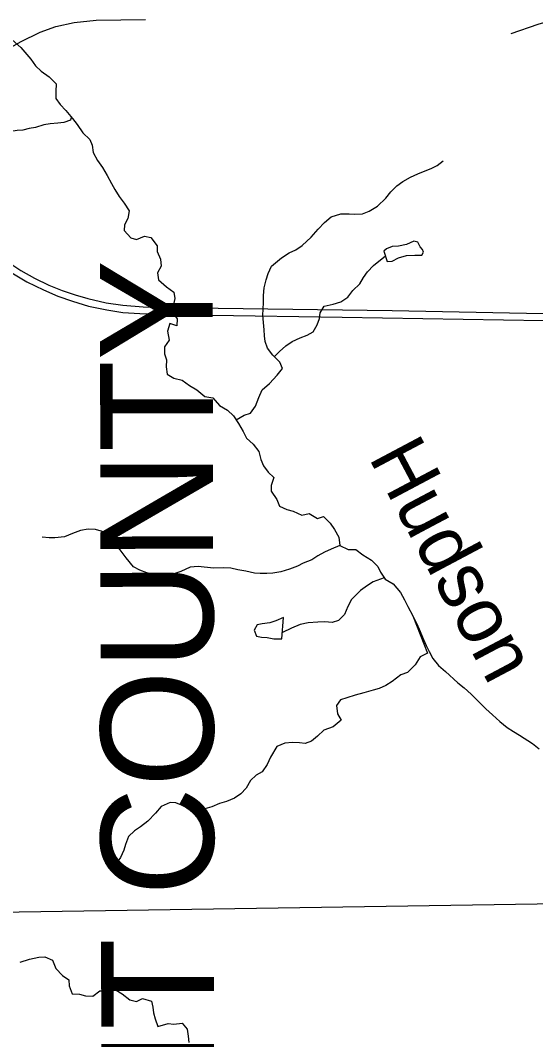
# Model space of a CAD drawing. Extents: x 0 to 34, y -5 to 22.
# Drawn here: x 4.064 to 4.93, y 18.894 to 20.607 of the extents above; entities that cross this region are included whole.
import ezdxf

# ---------------------------------------------------------------- set-up
doc = ezdxf.new("R2010")
doc.units = 0
for name, color, linetype in [('GM_X_City_Street', 7, 'Continuous'), ('GM_X_County_Road', 7, 'Continuous'), ('GM_X_County_Text', 7, 'Continuous'), ('GM_X_Interstate_Route', 7, 'Continuous'), ('GM_X_Minor_Lake', 7, 'Continuous'), ('GM_X_Minor_River', 7, 'Continuous'), ('GM_X_Minor_River_Text', 7, 'Continuous'), ('GM_X_State_Route', 7, 'Continuous'), ('GM_X_US_Route', 7, 'Continuous')]:
    doc.layers.add(name, color=color, linetype=linetype)

msp = doc.modelspace()

# ---------------------------------------------------------------- linework, layer by layer
at = {"layer": 'GM_X_City_Street'}
msp.add_lwpolyline([(4.8885, 20.5848), (4.9344, 20.6), (4.9476, 20.6044), (4.9702, 20.6124), (4.9796, 20.618), (4.9877, 20.6248), (4.9924, 20.6298), (4.9967, 20.6362), (4.9993, 20.6421), (5.0014, 20.6488), (5.0033, 20.6559), (5.0038, 20.6625), (5.0036, 20.6684), (5.0029, 20.6767), (5.0019, 20.6831), (4.9993, 20.6954), (4.9904, 20.7209)], dxfattribs=at)
at = {"layer": 'GM_X_County_Road'}
msp.add_line((4.0094, 19.1079), (5.0808, 19.1246), dxfattribs=at)
at = {"layer": 'GM_X_Interstate_Route'}
for points in [[(4.0041, 20.2298), (4.0186, 20.2189), (4.0465, 20.1986), (4.0648, 20.1866), (4.0879, 20.1737), (4.1118, 20.1617), (4.1344, 20.1529), (4.1562, 20.1454), (4.1775, 20.1392), (4.2081, 20.1321), (4.2362, 20.1282), (4.2703, 20.1254), (4.3962, 20.1231), (4.6888, 20.1191), (4.9426, 20.1139), (5.0842, 20.1129), (5.1625, 20.1105), (5.2218, 20.1098), (5.2844, 20.109)], [(4.0044, 20.2122), (4.0164, 20.2056), (4.0328, 20.1936), (4.0497, 20.1825), (4.075, 20.1674), (4.1028, 20.1539), (4.1269, 20.1433), (4.1513, 20.1347), (4.1783, 20.1266), (4.2093, 20.1205), (4.2362, 20.116), (4.2648, 20.1139), (4.3858, 20.1115), (4.6045, 20.108), (4.9438, 20.1025), (5.0846, 20.0998), (5.1405, 20.0994)]]:
    msp.add_lwpolyline(points, dxfattribs=at)
at = {"layer": 'GM_X_Minor_Lake'}
for points in [[(4.6804, 20.2017), (4.6888, 20.2018), (4.6997, 20.2079), (4.713, 20.2114), (4.7266, 20.2119), (4.7384, 20.2119), (4.7414, 20.2173), (4.7395, 20.2218), (4.7357, 20.226), (4.7318, 20.2339), (4.7254, 20.2354), (4.7129, 20.23), (4.6993, 20.2273), (4.689, 20.2265), (4.6792, 20.223), (4.675, 20.2188)], [(4.675, 20.2188), (4.6804, 20.2017)], [(4.5064, 19.6035), (4.4931, 19.598), (4.4833, 19.5946), (4.4701, 19.5926), (4.4617, 19.591), (4.4568, 19.5819), (4.4607, 19.572), (4.469, 19.5705), (4.4785, 19.5695), (4.4899, 19.5676), (4.5035, 19.5677)], [(4.5035, 19.5677), (4.5064, 19.6035)]]:
    msp.add_lwpolyline(points, dxfattribs=at)
at = {"layer": 'GM_X_Minor_River'}
for points in [[(4.0501, 20.574), (4.0645, 20.5611), (4.0813, 20.5415), (4.0893, 20.5305), (4.0988, 20.5214), (4.1125, 20.5116), (4.1243, 20.4999), (4.1233, 20.487), (4.1233, 20.4756), (4.1306, 20.4654), (4.1405, 20.4552), (4.1516, 20.4415), (4.1592, 20.4317), (4.1687, 20.4177), (4.1805, 20.4067), (4.1844, 20.3969), (4.1863, 20.3847), (4.1936, 20.3711), (4.202, 20.3593), (4.21, 20.3461), (4.2173, 20.3324), (4.2227, 20.3226), (4.2299, 20.3108), (4.2383, 20.2995), (4.2467, 20.2866), (4.2445, 20.2737), (4.2389, 20.2634), (4.2382, 20.2535), (4.2496, 20.2414), (4.2591, 20.2384), (4.2723, 20.2438), (4.283, 20.2416), (4.2936, 20.2276), (4.2937, 20.2181), (4.2994, 20.2052), (4.3006, 20.1934), (4.2946, 20.1823), (4.2962, 20.1706), (4.3095, 20.1589), (4.3217, 20.1498), (4.3237, 20.1392), (4.3211, 20.1293), (4.32, 20.1152), (4.3272, 20.1054), (4.3269, 20.0936), (4.3151, 20.0973), (4.311, 20.0844), (4.3138, 20.0695), (4.3059, 20.0581), (4.3059, 20.0463), (4.3094, 20.0364), (4.3091, 20.0243), (4.3106, 20.0121), (4.322, 20.0053), (4.3361, 20.002), (4.3483, 19.993), (4.3604, 19.9858), (4.3741, 19.9749), (4.3874, 19.9727), (4.3988, 19.9598), (4.4122, 19.9519), (4.4221, 19.9424), (4.4308, 19.9296), (4.4385, 19.9159), (4.4442, 19.9046), (4.4553, 19.8947), (4.4648, 19.8822), (4.4683, 19.8686), (4.4725, 19.858), (4.4802, 19.8477), (4.4897, 19.8387), (4.4852, 19.825), (4.4852, 19.8155), (4.4952, 19.8015), (4.4994, 19.7905), (4.5116, 19.7848), (4.5226, 19.7818), (4.537, 19.7755), (4.5495, 19.7782), (4.5632, 19.7699), (4.5734, 19.773), (4.5844, 19.7617), (4.5921, 19.7515), (4.5993, 19.7386), (4.6009, 19.7245), (4.6146, 19.7174), (4.6275, 19.7178), (4.6393, 19.7084), (4.6541, 19.6997), (4.6648, 19.6892), (4.669, 19.6797), (4.677, 19.6676), (4.6903, 19.6597), (4.7029, 19.6453), (4.7094, 19.6331), (4.7152, 19.6218), (4.7236, 19.6062)], [(4.1494, 20.4442), (4.1482, 20.4388), (4.1372, 20.435), (4.127, 20.4338), (4.1141, 20.4329), (4.1035, 20.431), (4.0895, 20.4267), (4.0785, 20.4248), (4.0683, 20.4224), (4.0584, 20.4216), (4.0444, 20.4196), (4.0213, 20.4195), (4.0106, 20.4206), (3.9904, 20.4255)], [(4.4268, 19.9355), (4.4399, 19.9433), (4.4505, 19.9468), (4.4591, 19.9586), (4.4647, 19.9731), (4.4704, 19.9861), (4.4828, 19.9968), (4.4953, 20.0105), (4.5047, 20.022), (4.5001, 20.0322), (4.4883, 20.044), (4.4795, 20.0557), (4.4756, 20.0671), (4.4745, 20.0766), (4.4737, 20.0868), (4.4725, 20.099), (4.4716, 20.1115), (4.472, 20.1214), (4.4727, 20.1328), (4.4726, 20.1442), (4.4737, 20.1572), (4.477, 20.1709), (4.4804, 20.1811), (4.486, 20.1937), (4.503, 20.2079), (4.5158, 20.2163), (4.5268, 20.2213), (4.5378, 20.2282), (4.5525, 20.2424), (4.5645, 20.2561), (4.5751, 20.2672), (4.5864, 20.2768), (4.6027, 20.2815), (4.6167, 20.2815), (4.6262, 20.2812), (4.6387, 20.2817), (4.6504, 20.2859), (4.6644, 20.2944), (4.678, 20.3081), (4.6863, 20.3184), (4.6969, 20.3284), (4.7067, 20.3357), (4.7195, 20.343), (4.732, 20.3487), (4.7445, 20.3538), (4.7543, 20.3576), (4.7642, 20.3626), (4.7747, 20.3707)], [(4.4907, 20.0415), (4.4996, 20.0501), (4.5102, 20.0597), (4.5208, 20.067), (4.5344, 20.0735), (4.5457, 20.0777), (4.5559, 20.0831), (4.5627, 20.0953), (4.5664, 20.1056), (4.5679, 20.1155), (4.5747, 20.1266), (4.5894, 20.1297), (4.6023, 20.1336), (4.614, 20.1416), (4.6227, 20.1527), (4.6344, 20.1642), (4.6404, 20.1745), (4.6475, 20.184), (4.6573, 20.1947), (4.6775, 20.2109)], [(4.6009, 19.7245), (4.5862, 19.718), (4.5752, 19.7133), (4.5639, 19.7068), (4.5537, 19.7003), (4.5393, 19.6945), (4.5295, 19.6895), (4.5162, 19.6845), (4.5018, 19.6802), (4.4882, 19.6779), (4.478, 19.6774), (4.467, 19.6774), (4.4575, 19.6781), (4.4427, 19.681), (4.4294, 19.6836), (4.4177, 19.6862), (4.4059, 19.6869), (4.3885, 19.686), (4.3627, 19.6889), (4.3494, 19.6877), (4.3335, 19.6808), (4.3203, 19.6761), (4.301, 19.6752), (4.2858, 19.6759), (4.2763, 19.6785), (4.2649, 19.683), (4.2543, 19.6887), (4.2417, 19.7038), (4.2318, 19.717), (4.2218, 19.7295), (4.2123, 19.7405), (4.1998, 19.7484), (4.1903, 19.7514), (4.1781, 19.7517), (4.1649, 19.7497), (4.1513, 19.7447), (4.138, 19.7389), (4.1217, 19.7373), (4.1122, 19.7372), (4.1005, 19.7383)], [(4.6754, 19.6701), (4.6691, 19.6679), (4.657, 19.6633), (4.6471, 19.6571), (4.6354, 19.6487), (4.6207, 19.6338), (4.6143, 19.6219), (4.6087, 19.6086), (4.5985, 19.5983), (4.5879, 19.5952), (4.5754, 19.5959), (4.5637, 19.5958), (4.5478, 19.5946), (4.5341, 19.5914), (4.5197, 19.5853), (4.5044, 19.578)], [(4.7236, 19.6062), (4.7482, 19.5437), (4.7361, 19.5371), (4.7274, 19.5241), (4.7146, 19.5111), (4.7032, 19.5073), (4.6889, 19.4958), (4.6783, 19.4893), (4.667, 19.4843), (4.6567, 19.4812), (4.6412, 19.4769), (4.6264, 19.473), (4.6124, 19.4683), (4.6018, 19.4649), (4.5951, 19.4553), (4.5967, 19.4416), (4.6032, 19.4307), (4.5899, 19.4199), (4.5741, 19.4141), (4.5631, 19.4038), (4.5533, 19.3954), (4.5427, 19.3919), (4.5332, 19.393), (4.5215, 19.3933), (4.5082, 19.3925), (4.495, 19.3867), (4.4841, 19.3688), (4.4788, 19.3566), (4.4702, 19.3443), (4.4603, 19.3382), (4.4505, 19.3294), (4.4434, 19.3168), (4.4347, 19.3069), (4.4237, 19.3), (4.4101, 19.2942), (4.3988, 19.2911), (4.3859, 19.2853), (4.3742, 19.2818), (4.3621, 19.2814), (4.348, 19.2836), (4.3347, 19.288), (4.3252, 19.2918), (4.3158, 19.2925), (4.3006, 19.2859), (4.2908, 19.2745), (4.278, 19.2611), (4.2659, 19.2515), (4.2557, 19.245), (4.2459, 19.2354), (4.2407, 19.2221), (4.2377, 19.2122), (4.2321, 19.2), (4.2257, 19.1905)], [(4.7236, 19.6062), (4.7305, 19.5926), (4.7358, 19.5797), (4.7412, 19.5664), (4.7458, 19.5566), (4.7508, 19.546), (4.7573, 19.5346), (4.7668, 19.5225), (4.7786, 19.5127), (4.7992, 19.4938), (4.8095, 19.4851), (4.8213, 19.4745), (4.8346, 19.4617), (4.8464, 19.4499), (4.8575, 19.4397), (4.8697, 19.4284), (4.8822, 19.4186), (4.8929, 19.4118), (4.9027, 19.4058), (4.9244, 19.3915), (4.9358, 19.3828)], [(4.0635, 19.0241), (4.0794, 19.0295), (4.0949, 19.0327), (4.1051, 19.0331), (4.1177, 19.0279), (4.1238, 19.0135), (4.1349, 19.0017), (4.1455, 18.9946), (4.1459, 18.9843), (4.1509, 18.971), (4.1635, 18.9703), (4.1733, 18.9677), (4.1858, 18.9674), (4.1975, 18.9759), (4.2112, 18.976), (4.2248, 18.9772), (4.2351, 18.9708), (4.2477, 18.961), (4.259, 18.958), (4.2692, 18.9634), (4.2841, 18.9589), (4.2868, 18.9486), (4.2879, 18.9391), (4.2903, 18.9289), (4.2949, 18.9164), (4.3123, 18.9214), (4.3218, 18.9203), (4.3358, 18.9219), (4.3442, 18.9117), (4.3461, 18.8999), (4.347, 18.8893)]]:
    msp.add_lwpolyline(points, dxfattribs=at)
at = {"layer": 'GM_X_State_Route'}
msp.add_lwpolyline([(4.0033, 20.5357), (4.0642, 20.5707), (4.0973, 20.5867), (4.1238, 20.5966), (4.1542, 20.6033), (4.1912, 20.6071), (4.2745, 20.608)], dxfattribs=at)
at = {"layer": 'GM_X_US_Route'}
msp.add_lwpolyline([(4.0044, 20.2122), (4.0164, 20.2056), (4.0328, 20.1936), (4.0497, 20.1825), (4.075, 20.1674), (4.1028, 20.1539), (4.1269, 20.1433), (4.1513, 20.1347), (4.1783, 20.1266), (4.2093, 20.1205), (4.2362, 20.116), (4.2648, 20.1139), (4.3858, 20.1115), (4.6045, 20.108), (4.9438, 20.1025), (5.0846, 20.0998), (5.1405, 20.0994)], dxfattribs=at)

# ---------------------------------------------------------------- texts
at = {"layer": 'GM_X_County_Text'}
msp.add_text('SUMMIT COUNTY', height=0.189394, rotation=90.0981, dxfattribs=at).set_placement((4.3907, 18.0662))
at = {"layer": 'GM_X_Minor_River_Text'}
msp.add_text('Hudson', height=0.09474, rotation=297.9562, dxfattribs=at).set_placement((4.6483, 19.8726))

doc.saveas('drawing.dxf')
